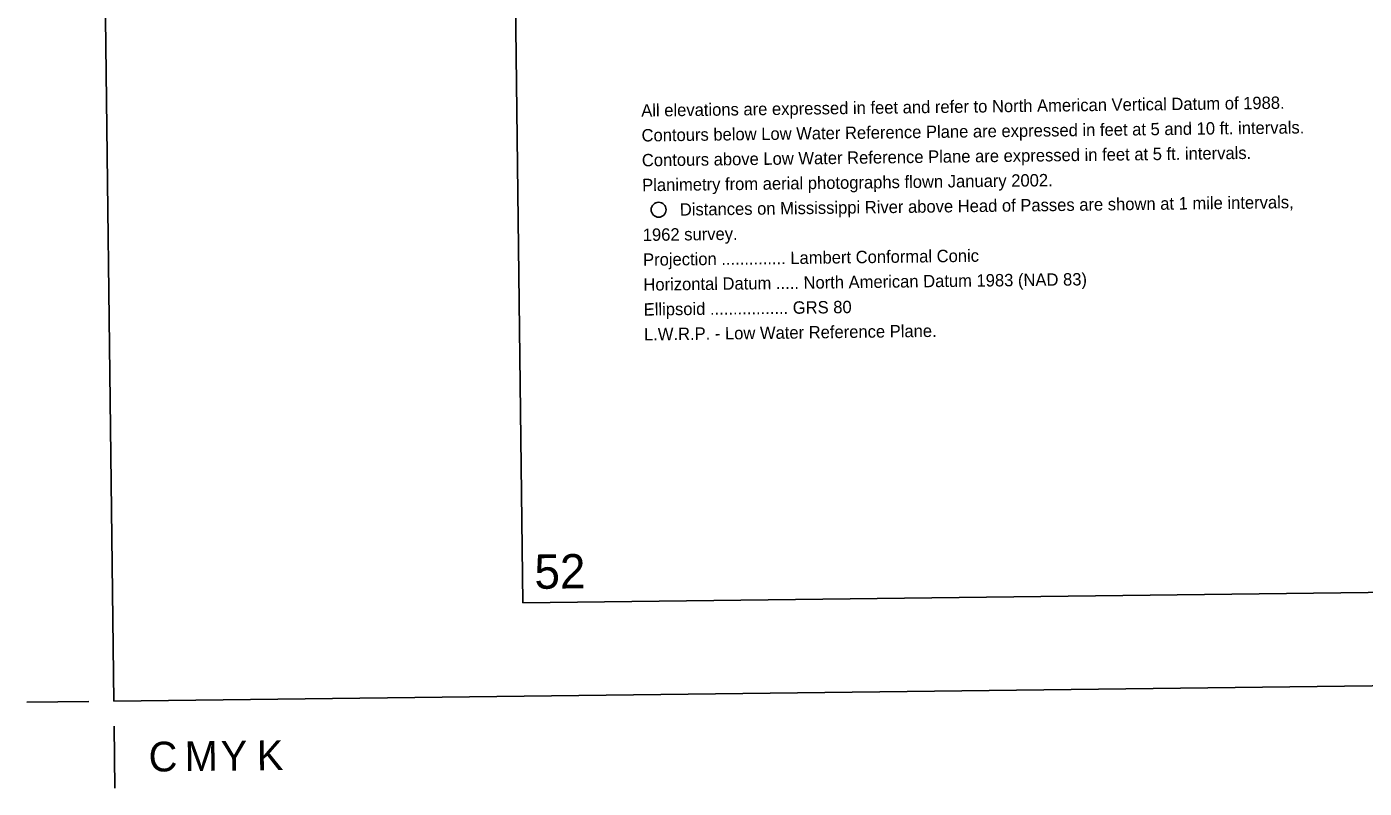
# Model space of a CAD drawing. Extents: x 3704301 to 3742427, y 506229 to 532009.
# Drawn here: x 3704596 to 3713561, y 506229 to 511333 of the extents above; entities that cross this region are included whole.
import ezdxf

# ---------------------------------------------------------------- set-up
doc = ezdxf.new("R2010")
doc.units = 0
for name, color, linetype in [('G-ANNO-NPLT', 7, 'Continuous'), ('V-ANNO-DIMS', 7, 'Continuous'), ('V-ANNO-NOTE', 7, 'Continuous'), ('V-ANNO-SYMB', 7, 'Continuous'), ('V-ANNO-TEXT', 7, 'Continuous')]:
    doc.layers.add(name, color=color, linetype=linetype)

msp = doc.modelspace()

# ---------------------------------------------------------------- linework, layer by layer
at = {"layer": 'G-ANNO-NPLT'}
msp.add_lwpolyline([(3705179.5, 506812.7), (3741843.4, 507260.7), (3741548.1, 531425.5), (3704884.2, 530977.6)], close=True, dxfattribs=at)
at = {"layer": 'V-ANNO-DIMS'}
for p, q in [((3705012.8, 506810.7), (3704596.2, 506805.6)), ((3705181.5, 506646), (3705186.6, 506229.4))]:
    msp.add_line(p, q, dxfattribs=at)
at = {"layer": 'V-ANNO-NOTE'}
msp.add_circle((3708831.2, 510106.7), 50, dxfattribs=at)
at = {"layer": 'V-ANNO-SYMB'}
msp.add_lwpolyline([(3707921.8, 507471.3), (3741002.5, 507875.5), (3740722.5, 530790.4), (3707641.8, 530386.2), (3707921.8, 507471.3)], dxfattribs=at)

# ---------------------------------------------------------------- texts
at = {"layer": 'V-ANNO-DIMS'}
for s, p in [('C', (3705414.2, 506340.9)), ('M', (3705655.9, 506343.9)), ('Y', (3705897.5, 506346.8)), ('K', (3706139.2, 506349.8))]:
    msp.add_text(s, height=199.3, rotation=0.70002, dxfattribs=at).set_placement(p)
at = {"layer": 'V-ANNO-NOTE'}
for s, rotation, p in [('All elevations are expressed in feet and refer to North American Vertical Datum of 1988.', 0.70003, (3708715.3, 510730.6)), ('Contours below Low Water Reference Plane are expressed in feet at 5 and 10 ft. intervals.', 0.70003, (3708717.4, 510563.9)), ('Contours above Low Water Reference Plane are expressed in feet at 5 ft. intervals.', 0.70003, (3708719.4, 510397.2)), ('Planimetry from aerial photographs flown January 2002.', 0.70003, (3708721.4, 510230.6)), ('Distances on Mississippi River above Head of Passes are shown at 1 mile intervals,', 0.70003, (3708973.7, 510066.9)), ('1962 survey.', 0.70003, (3708725.5, 509897.2)), ('Projection .............. Lambert Conformal Conic', 0.7, (3708727.5, 509730.5)), ('Horizontal Datum ..... North American Datum 1983 (NAD 83)', 0.7, (3708729.6, 509563.8)), ('Ellipsoid ................. GRS 80', 0.7, (3708731.6, 509397.1)), ('L.W.R.P. - Low Water Reference Plane.', 0.7, (3708733.7, 509230.4))]:
    msp.add_text(s, height=83, rotation=rotation, dxfattribs=at).set_placement(p)
at = {"layer": 'V-ANNO-TEXT'}
msp.add_text('52', height=230, rotation=0.70002, dxfattribs=at).set_placement((3708000.1, 507565.6))

doc.saveas('drawing.dxf')
